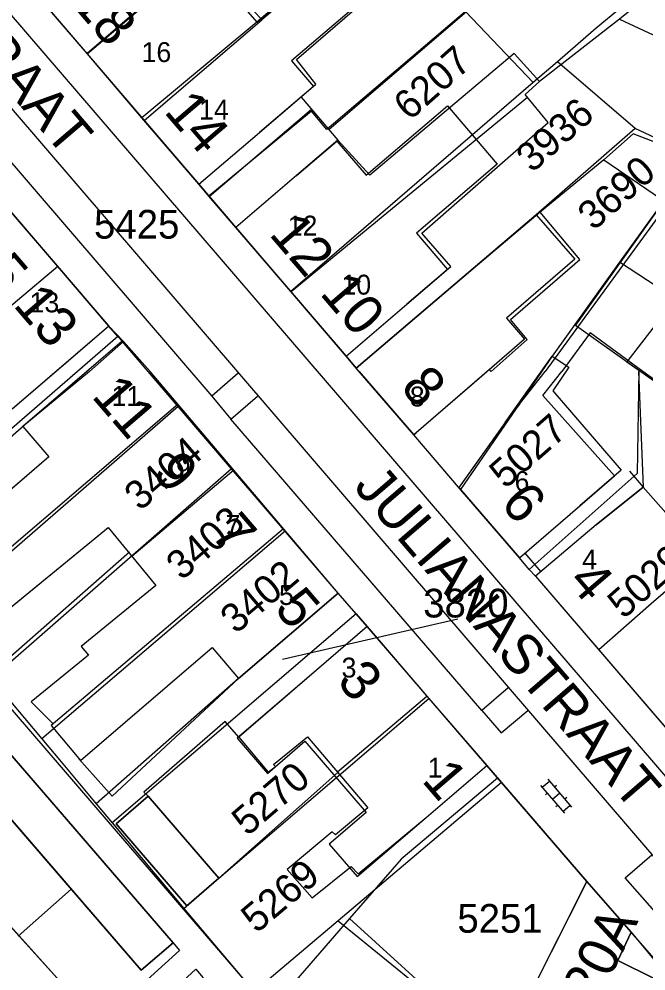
# Model space of a CAD drawing. Extents: x 148816 to 151297, y 399515 to 402500.
# Drawn here: x 150287 to 150326.4, y 399712.4 to 399772.1 of the extents above; entities that cross this region are included whole.
import ezdxf

# ---------------------------------------------------------------- set-up
doc = ezdxf.new("R2010")
doc.units = 0
for name, color, linetype in [('B01 Hoofdgebouw  [D] Norm', 7, 'Continuous'), ('B01 Hoofdgebouw  [T] Norm', 7, 'Continuous'), ('B01 hoofgebouw', 7, 'Continuous'), ('B02 Bijgebouw  [D] Norm', 7, 'Continuous'), ('B02 Bijgebouw  [T] Norm', 7, 'Continuous'), ('B07 Tussenmuur  [D] Norm', 7, 'Continuous'), ('G01 perceelsgrens', 7, 'Continuous'), ('S02 Open verharding  Norm', 7, 'Continuous'), ('T04 Haag heg  [D] Gem', 7, 'Continuous'), ('V00 Kant verharding algemeen  [T] Norm', 7, 'Continuous'), ('V00 Kant verharding algemeen secundair  [T] Gem', 7, 'Continuous'), ('Z01 perceelnummer', 7, 'Continuous'), ('Z02 huisnummer', 7, 'Continuous'), ('Z02 Huisnummer  [Tekst] Norm', 7, 'Continuous'), ('Z06 straatnaam', 7, 'Continuous')]:
    doc.layers.add(name, color=color, linetype=linetype)

msp = doc.modelspace()

# ---------------------------------------------------------------- linework, layer by layer
at = {"layer": 'B01 Hoofdgebouw  [D] Norm'}
msp.add_line((150318.414, 399747.945), (150320.022, 399750), dxfattribs=at)
for points in [[(150302.11, 399764.99), (150305.653, 399768.021), (150304.439, 399769.563), (150311.106, 399775.354), (150309.482, 399777.136), (150307.548, 399775.409), (150307.016, 399776.096), (150302.257, 399772.058), (150300.684, 399773.84), (150307.886, 399779.986), (150305.831, 399782.328), (150305.271, 399781.871), (150303.242, 399784.264), (150296.55, 399778.702), (150294.963, 399780.436), (150291.46, 399777.44)], [(150311.35, 399754.21), (150314.113, 399756.58), (150312.299, 399758.669), (150320.213, 399765.629), (150318.768, 399767.386), (150319.684, 399768.199), (150318.086, 399769.955), (150309.027, 399762.31), (150307.029, 399764.513), (150304.43, 399762.29)], [(150345.52, 399763.87), (150340.907, 399766.034), (150339.727, 399763.574), (150331.373, 399767.678), (150329.92, 399765.161), (150330.377, 399764.983), (150329.46, 399763.407), (150325.549, 399764.912), (150323.717, 399763.286), (150327.727, 399760.535), (150320.022, 399750)], [(150316.637, 399750), (150318.896, 399751.999), (150317.856, 399753.246), (150322.207, 399757.031), (150319.722, 399759.984), (150311.98, 399753.44)], [(150326.145, 399750), (150322.861, 399752.427), (150321.068, 399750)], [(150322.21, 399741.57), (150324.375, 399743.438), (150319.875, 399748.496), (150321.068, 399750)], [(150334.22, 399739.77), (150330.857, 399741.423), (150333.098, 399746.073), (150331.753, 399747.04), (150331.193, 399746.354), (150326.145, 399750)], [(150333.55, 399738.39), (150329.788, 399740.179), (150329.025, 399739.518), (150326.179, 399742.734), (150323.22, 399740.38)], [(150305.07, 399730.73), (150300.81, 399727.038), (150302.662, 399724.85), (150303.12, 399725.206), (150302.993, 399725.333), (150305.129, 399727.059), (150308.91, 399722.607), (150306.875, 399720.906), (150306.672, 399721.11), (150303.849, 399718.748), (150305.422, 399716.968), (150307.864, 399718.923), (150308.295, 399718.465), (150312.57, 399722.01)]]:
    msp.add_lwpolyline(points, dxfattribs=at)
msp.add_lwpolyline([(150324.696, 399772.11), (150330.765, 399769.28), (150331.836, 399771.39), (150326.808, 399773.812)], close=True, dxfattribs=at)
at = {"layer": 'B01 Hoofdgebouw  [T] Norm'}
for p, q in [((150287.66, 399774.19), (150298.31, 399761.74)), ((150276.42, 399771.78), (150292.67, 399752.84)), ((150298.31, 399761.74), (150302.11, 399764.99)), ((150304.43, 399762.29), (150300.63, 399759.04)), ((150300.63, 399759.04), (150307.55, 399750.95)), ((150307.55, 399750.95), (150311.35, 399754.21)), ((150311.98, 399753.44), (150308.18, 399750.2)), ((150292.67, 399752.84), (150289.365, 399750)), ((150308.18, 399750.2), (150308.355, 399750)), ((150289.365, 399750), (150286.59, 399747.62)), ((150291.443, 399750), (150287.26, 399746.54)), ((150307.04, 399736.09), (150295.258, 399750)), ((150308.355, 399750), (150311.79, 399746.02)), ((150287.26, 399746.54), (150288.9, 399744.63)), ((150311.79, 399746.02), (150311.941, 399746.151)), ((150296.69, 399714.14), (150270.57, 399744.43)), ((150288.9, 399744.63), (150283.26, 399739.79)), ((150314.73, 399742.878), (150314.61, 399742.71)), ((150268.6, 399742.66), (150294.69, 399712.42)), ((150314.61, 399742.71), (150318.42, 399738.3)), ((150318.42, 399738.3), (150322.21, 399741.57)), ((150284.37, 399733.44), (150292.62, 399740.2)), ((150292.62, 399740.2), (150295.6, 399736.56)), ((150323.22, 399740.38), (150319.42, 399737.14)), ((150319.42, 399737.14), (150329.33, 399725.61)), ((150295.6, 399736.56), (150290.93, 399732.74)), ((150300.8, 399730.73), (150307.04, 399736.09)), ((150308.86, 399733.99), (150305.07, 399730.73)), ((150316.36, 399725.26), (150308.86, 399733.99)), ((150290.93, 399732.74), (150291.38, 399732.2)), ((150291.38, 399732.2), (150287.79, 399729.26)), ((150290.88, 399725.58), (150299.14, 399732.67)), ((150299.14, 399732.67), (150300.8, 399730.73)), ((150287.79, 399729.26), (150289.16, 399727.88)), ((150289.16, 399727.88), (150289.04, 399727.77)), ((150289.04, 399727.77), (150290.88, 399725.58)), ((150312.57, 399722.01), (150316.36, 399725.26)), ((150295.13, 399723.34), (150293.12, 399721.61)), ((150299.57, 399718.19), (150295.13, 399723.34)), ((150293.12, 399721.61), (150297.56, 399716.46)), ((150297.56, 399716.46), (150299.57, 399718.19)), ((150315.94, 399704.69), (150322.65, 399717.98)), ((150322.65, 399717.98), (150325.43, 399714.8)), ((150325.43, 399714.8), (150324.59, 399713.03)), ((150294.69, 399712.42), (150296.69, 399714.14)), ((150324.59, 399713.03), (150326.86, 399711.89))]:
    msp.add_line(p, q, dxfattribs=at)
for points in [[(150295.258, 399750), (150293.585, 399751.874), (150291.443, 399750)], [(150263.13, 399737.73), (150255.08, 399730.48), (150281.85, 399700.78), (150289.88, 399708.02), (150287.73, 399710.4), (150289.42, 399711.92), (150284.813, 399717.022), (150283.046, 399715.429), (150278.984, 399719.937), (150280.629, 399721.419), (150275.835, 399726.738), (150274.286, 399725.342), (150270.192, 399729.884), (150271.85, 399731.378), (150266.96, 399736.87), (150265.28, 399735.35), (150263.13, 399737.73), (150255.08, 399730.48)]]:
    msp.add_lwpolyline(points, dxfattribs=at)
at = {"layer": 'B01 hoofgebouw'}
for points in [[(150291.46, 399777.44), (150294.832, 399780.324), (150296.49, 399778.385), (150301.214, 399782.427), (150305.154, 399777.822), (150300.382, 399773.74), (150301.942, 399771.916), (150306.744, 399776.024), (150308.864, 399773.545), (150304.119, 399769.487), (150305.492, 399767.882), (150302.11, 399764.99)], [(150291.46, 399777.44), (150287.66, 399774.19), (150298.31, 399761.74), (150302.11, 399764.99)], [(150275.77, 399772.53), (150267.59, 399765.48), (150266.38, 399766.89), (150262.83, 399763.83), (150262.72, 399763.94), (150261.44, 399762.91), (150263.03, 399760.94), (150263.45, 399761.3), (150265.26, 399759.2), (150266.66, 399760.53), (150266.45, 399760.77), (150269.33, 399763.24), (150269.04, 399763.58), (150271.26, 399765.48), (150270.33, 399766.55), (150276.42, 399771.78), (150292.67, 399752.84)], [(150304.43, 399762.29), (150306.961, 399764.455), (150308.797, 399762.309), (150313.897, 399766.671), (150317.024, 399763.015), (150311.957, 399758.681), (150313.906, 399756.403), (150311.35, 399754.21)], [(150345.52, 399763.87), (150343.113, 399764.999), (150342.069, 399762.78), (150334.571, 399766.308), (150333.794, 399764.656), (150332.736, 399765.154), (150332.222, 399764.062), (150330.457, 399764.893), (150321.922, 399752.903), (150331.57, 399746.056), (150332.235, 399746.982), (150333.433, 399746.204), (150331.097, 399741.241), (150334.22, 399739.77)], [(150304.43, 399762.29), (150300.63, 399759.04), (150307.55, 399750.95), (150311.35, 399754.21)], [(150311.98, 399753.44), (150319.47, 399759.827), (150321.88, 399757.037), (150317.602, 399753.343), (150318.737, 399752.029), (150315.57, 399749.29)], [(150315.57, 399749.29), (150311.79, 399746.02), (150308.18, 399750.2), (150311.98, 399753.44)], [(150292.67, 399752.84), (150286.59, 399747.62)], [(150284.37, 399733.44), (150292.62, 399740.2), (150295.6, 399736.56), (150290.93, 399732.74), (150291.38, 399732.2), (150287.79, 399729.26), (150289.16, 399727.88), (150289.04, 399727.77), (150290.88, 399725.58), (150299.14, 399732.67), (150300.8, 399730.73), (150307.04, 399736.09), (150293.49, 399751.89), (150287.26, 399746.54), (150288.9, 399744.63), (150283.26, 399739.79), (150283.37, 399739.66), (150281, 399737.55), (150284.37, 399733.44)], [(150317.51, 399746.79), (150320.468, 399750.952), (150321.52, 399750.258), (150320.513, 399748.77), (150324.797, 399743.802), (150322.21, 399741.57)], [(150317.51, 399746.79), (150314.61, 399742.71), (150318.42, 399738.3), (150322.21, 399741.57)], [(150268.6, 399742.66), (150270.57, 399744.43), (150296.69, 399714.14), (150294.69, 399712.42), (150268.6, 399742.66)], [(150323.22, 399740.38), (150326.179, 399742.734), (150329.025, 399739.518), (150329.788, 399740.179), (150333.55, 399738.39)], [(150323.22, 399740.38), (150319.42, 399737.14), (150329.33, 399725.61), (150329.34, 399725.5), (150333.22, 399725.75), (150333.22, 399725.88)], [(150318.76, 399738.59), (150319.76, 399737.43)], [(150286.07, 399715.63), (150289.42, 399711.92), (150287.73, 399710.4), (150289.88, 399708.02), (150281.85, 399700.78), (150255.08, 399730.48), (150263.13, 399737.73), (150265.28, 399735.35), (150266.96, 399736.87), (150270.29, 399733.13)], [(150312.57, 399722.01), (150316.36, 399725.26), (150308.86, 399733.99), (150305.07, 399730.73)], [(150305.07, 399730.73), (150300.709, 399726.979), (150302.606, 399724.77), (150304.958, 399726.79), (150308.795, 399722.324), (150306.484, 399720.339), (150308.239, 399718.296), (150312.57, 399722.01)], [(150297.56, 399716.46), (150293.12, 399721.61), (150295.13, 399723.34), (150299.57, 399718.19), (150297.56, 399716.46)], [(150311.14, 399702.93), (150320.14, 399698.34), (150326.86, 399711.89), (150324.59, 399713.03), (150325.43, 399714.8), (150322.65, 399717.98), (150315.94, 399704.69), (150312.84, 399706.27), (150311.14, 399702.93)]]:
    msp.add_lwpolyline(points, dxfattribs=at)
at = {"layer": 'B02 Bijgebouw  [D] Norm'}
msp.add_line((150325.321, 399743.741), (150326.179, 399742.734), dxfattribs=at)
for points in [[(150292.67, 399752.84), (150293.585, 399751.874)], [(150316.637, 399750), (150316.531, 399750.122), (150311.942, 399746.15)], [(150318.414, 399747.945), (150317.51, 399746.79), (150314.73, 399742.878)]]:
    msp.add_lwpolyline(points, dxfattribs=at)
at = {"layer": 'B02 Bijgebouw  [T] Norm'}
msp.add_line((150318.76, 399738.59), (150319.76, 399737.43), dxfattribs=at)
at = {"layer": 'B07 Tussenmuur  [D] Norm'}
for p, q in [((150291.307, 399769.926), (150305.271, 399781.871)), ((150291.307, 399769.926), (150305.271, 399781.871)), ((150294.881, 399765.748), (150302.257, 399772.058)), ((150294.881, 399765.748), (150302.257, 399772.058)), ((150318.925, 399767.195), (150304.09, 399754.995)), ((150318.925, 399767.195), (150304.09, 399754.995)), ((150297.009, 399747.933), (150282.674, 399735.682)), ((150297.009, 399747.933), (150282.674, 399735.682)), ((150300.509, 399743.8), (150294.11, 399738.38)), ((150300.509, 399743.8), (150294.11, 399738.38)), ((150303.624, 399740.123), (150289.04, 399727.77)), ((150303.624, 399740.123), (150289.04, 399727.77)), ((150306.998, 399724.859), (150312.61, 399729.625)), ((150306.998, 399724.859), (150312.61, 399729.625))]:
    msp.add_line(p, q, dxfattribs=at)
at = {"layer": 'G01 perceelsgrens'}
for points in [[(150311.12, 399786.972), (150291.295, 399769.941)], [(150318.828, 399786.287), (150306.744, 399776.024), (150301.942, 399771.916), (150294.74, 399765.913)], [(150291.295, 399769.941), (150287.66, 399774.19), (150287.064, 399774.878)], [(150326.523, 399774.275), (150323.229, 399771.535), (150320.795, 399769.434)], [(150315.038, 399772.586), (150306.328, 399765.175), (150305.383, 399766.34), (150298.942, 399761.004)], [(150319.273, 399768.12), (150315.038, 399772.586)], [(150294.74, 399765.913), (150291.295, 399769.941)], [(150320.795, 399769.434), (150319.273, 399768.12)], [(150325.675, 399765.252), (150320.795, 399769.434)], [(150319.273, 399768.12), (150304.082, 399755.004)], [(150298.942, 399761.004), (150298.31, 399761.74), (150294.74, 399765.913)], [(150325.675, 399765.252), (150319.47, 399759.827), (150308.18, 399750.2)], [(150329.447, 399763.483), (150325.675, 399765.252)], [(150304.082, 399755.004), (150300.63, 399759.04), (150298.942, 399761.004)], [(150327.55, 399760.836), (150324.702, 399756.861)], [(150289.462, 399756.579), (150286.179, 399760.406)], [(150324.702, 399756.861), (150320.468, 399750.952), (150314.718, 399742.585)], [(150328.203, 399754.553), (150324.702, 399756.861)], [(150289.462, 399756.579), (150274.27, 399743.772)], [(150293.225, 399752.197), (150292.67, 399752.84), (150289.462, 399756.579)], [(150308.18, 399750.2), (150307.55, 399750.95), (150304.082, 399755.004)], [(150328.203, 399754.553), (150325.158, 399750.607), (150325.91, 399750.073), (150325.801, 399743.585), (150319.036, 399737.569)], [(150293.225, 399752.197), (150278.174, 399739.136)], [(150297.005, 399747.791), (150293.49, 399751.89), (150293.225, 399752.197)], [(150314.718, 399742.585), (150311.79, 399746.02), (150308.18, 399750.2)], [(150297.005, 399747.791), (150281.923, 399734.684)], [(150300.351, 399743.889), (150297.005, 399747.791)], [(150300.351, 399743.889), (150285.282, 399730.696)], [(150303.712, 399739.971), (150300.351, 399743.889)], [(150319.036, 399737.569), (150318.42, 399738.3), (150314.718, 399742.585)], [(150303.712, 399739.971), (150288.453, 399726.93)], [(150307.04, 399736.09), (150303.712, 399739.971)], [(150331.332, 399739.428), (150326.688, 399735.409), (150323.386, 399732.526)], [(150319.036, 399737.569), (150319.42, 399737.14), (150323.386, 399732.526)], [(150307.04, 399736.09), (150300.8, 399730.73), (150291.874, 399722.856)], [(150308.174, 399734.782), (150307.04, 399736.09)], [(150308.174, 399734.782), (150292.877, 399721.661)], [(150308.174, 399734.782), (150308.86, 399733.99), (150312.739, 399729.475)], [(150323.386, 399732.526), (150329.33, 399725.61), (150332.133, 399723.121)], [(150285.282, 399730.696), (150288.453, 399726.93)], [(150297.374, 399716.296), (150299.57, 399718.19), (150312.739, 399729.475)], [(150312.739, 399729.475), (150316.36, 399725.26), (150317.28, 399724.196)], [(150288.453, 399726.93), (150289.666, 399725.491), (150291.874, 399722.856)], [(150317.28, 399724.196), (150307.042, 399715.521)], [(150317.28, 399724.196), (150322.65, 399717.98), (150325.43, 399714.8), (150327.362, 399712.47)], [(150291.874, 399722.856), (150292.877, 399721.661)], [(150292.877, 399721.661), (150297.374, 399716.296)], [(150297.374, 399716.296), (150301.769, 399711.053)], [(150307.042, 399715.521), (150301.769, 399711.053)], [(150307.042, 399715.521), (150315.013, 399709.034), (150323.549, 399705.214)]]:
    msp.add_lwpolyline(points, dxfattribs=at)
at = {"layer": 'S02 Open verharding  Norm'}
for p, q in [((150320.193, 399724.404), (150321.69, 399722.658)), ((150319.738, 399724.014), (150321.235, 399722.268)), ((150319.835, 399723.9), (150320.291, 399724.29)), ((150320.73, 399724.008), (150320.616, 399723.911)), ((150320.161, 399723.52), (150320.047, 399723.423)), ((150320.942, 399723.531), (150320.486, 399723.141)), ((150321.381, 399723.249), (150321.267, 399723.152)), ((150320.812, 399722.761), (150320.698, 399722.664)), ((150321.137, 399722.382), (150321.593, 399722.772))]:
    msp.add_line(p, q, dxfattribs=at)
at = {"layer": 'T04 Haag heg  [D] Gem'}
for p, q in [((150306.458, 399765.18), (150329.901, 399785.304)), ((150304.716, 399767.219), (150307.028, 399764.513)), ((150298.96, 399760.98), (150305.365, 399766.459)), ((150325.891, 399750), (150326.179, 399742.734)), ((150300.81, 399727.038), (150299.958, 399728.018)), ((150307.021, 399724.832), (150299.57, 399718.19)), ((150290.3, 399717.508), (150286.975, 399714.565)), ((150307.758, 399715.669), (150302.784, 399709.915))]:
    msp.add_line(p, q, dxfattribs=at)
for points in [[(150324.696, 399772.11), (150319.684, 399768.199)], [(150323.717, 399763.286), (150319.722, 399759.984)], [(150287.343, 399746.598), (150279.306, 399739.538), (150281.006, 399737.656)], [(150293.958, 399738.661), (150285.09, 399730.864)], [(150300.789, 399730.724), (150292.879, 399723.334), (150290.773, 399725.674)], [(150299.958, 399728.018), (150294.861, 399723.586), (150295.13, 399723.34)], [(150317.033, 399724.481), (150310.989, 399719.377), (150307.758, 399715.669)], [(150307.758, 399715.669), (150314.509, 399709.511), (150317.542, 399707.864)]]:
    msp.add_lwpolyline(points, dxfattribs=at)
at = {"layer": 'V00 Kant verharding algemeen  [T] Norm'}
for p, q in [((150298.31, 399761.74), (150300.63, 399759.04)), ((150268.265, 399750), (150313.07, 399697.97)), ((150308.86, 399733.99), (150307.04, 399736.09)), ((150322.65, 399717.98), (150316.36, 399725.26)), ((150327.29, 399712.67), (150325.43, 399714.8)), ((150297.09, 399713.66), (150278.6, 399696.85)), ((150296.69, 399714.14), (150297.09, 399713.66)), ((150279.66, 399695.66), (150298.12, 399712.48)), ((150298.12, 399712.48), (150298.57, 399711.95))]:
    msp.add_line(p, q, dxfattribs=at)
for points in [[(150329.136, 399722.772), (150273.247, 399787.859)], [(150270.042, 399785.736), (150327.596, 399718.646)], [(150307.55, 399750.95), (150308.18, 399750.2)], [(150300.763, 399749.881), (150299.128, 399748.441), (150300.319, 399746.995), (150301.99, 399748.439)], [(150317.719, 399730.131), (150316.054, 399728.713), (150317.271, 399727.314), (150318.94, 399728.71)], [(150329.227, 399713.463), (150325.056, 399718.225), (150326.722, 399719.665)]]:
    msp.add_lwpolyline(points, dxfattribs=at)
at = {"layer": 'V00 Kant verharding algemeen secundair  [T] Gem'}
for points in [[(150283.263, 399766.893), (150299.128, 399748.441)], [(150316.054, 399728.713), (150300.319, 399746.995)]]:
    msp.add_lwpolyline(points, dxfattribs=at)
at = {"layer": 'Z01 perceelnummer'}
msp.add_lwpolyline([(150314.557, 399734.456), (150303.545, 399731.925)], dxfattribs=at)

# ---------------------------------------------------------------- texts
for s, rotation, p in [('6207', 41.53793, (150311.529, 399765.68)), ('3936', 41.57126, (150319.217, 399762.412)), ('3690', 41.33221, (150323.069, 399758.779)), ('5027', 41.4084, (150317.528, 399742.571)), ('3404', 40.63877, (150294.616, 399741.19)), ('3403', 40.59504, (150297.234, 399736.829)), ('5029', 41.36511, (150324.943, 399734.403)), ('3402', 40.2126, (150300.626, 399733.469)), ('5270', 40.53857, (150301.348, 399720.779)), ('5269', 40.17531, (150301.923, 399714.683))]:
    msp.add_text(s, height=1.8, rotation=rotation, dxfattribs=at).set_placement(p)
for s, p in [('5425', (150291.732, 399758.333)), ('3820', (150312.378, 399734.556)), ('5251', (150314.52, 399714.772))]:
    msp.add_text(s, height=1.8, dxfattribs=at).set_placement(p)
at = {"layer": 'Z02 huisnummer'}
for s, rotation, p in [('18', 310.53915, (150290.265, 399773.065)), ('14', 310.53915, (150296.065, 399766.285)), ('12', 310.53915, (150302.654, 399758.594)), ('15', 310.61994, (150283.454, 399757.498)), ('10', 310.53915, (150305.836, 399754.875)), ('13', 310.61994, (150286.61, 399754.143)), ('8', 310.82494, (150310.888, 399748.972)), ('11', 310.61994, (150291.522, 399748.422)), ('9', 310.61994, (150295.328, 399743.611)), ('6', 310.82494, (150317.156, 399741.673)), ('7', 310.61994, (150298.985, 399739.742)), ('4', 310.70074, (150321.379, 399736.776)), ('5', 310.61994, (150302.973, 399735.068)), ('3', 310.6634, (150306.896, 399730.519)), ('1', 310.6634, (150312.23, 399724.311)), ('20A', 63.3325, (150323.231, 399710.203))]:
    msp.add_text(s, height=2.5, rotation=rotation, dxfattribs=at).set_placement(p)
at = {"layer": 'Z02 Huisnummer  [Tekst] Norm'}
for s, p in [('16', (150294.716, 399769.411)), ('14', (150298.323, 399765.806)), ('12', (150303.883, 399758.522)), ('10', (150307.253, 399754.817)), ('13', (150287.69, 399753.706)), ('11', (150292.828, 399747.829)), ('8', (150311.541, 399747.799)), ('9', (150296.871, 399743.282)), ('6', (150318.11, 399742.485)), ('7', (150299.983, 399739.743)), ('4', (150322.35, 399737.57)), ('5', (150303.335, 399735.34)), ('3', (150307.26, 399730.785)), ('1', (150312.66, 399724.505))]:
    msp.add_text(s, height=1.25, dxfattribs=at).set_placement(p)
at = {"layer": 'Z06 straatnaam'}
for s, rotation, p in [('JULIANASTRAAT', 310.49558, (150272.399, 399783.851)), ('JULIANASTRAAT', 310.74416, (150307.953, 399742.722)), ('WILHELMINASTRAAT', 64.22889, (150317.541, 399681.079))]:
    msp.add_text(s, height=2.5, rotation=rotation, dxfattribs=at).set_placement(p)

doc.saveas('drawing.dxf')
